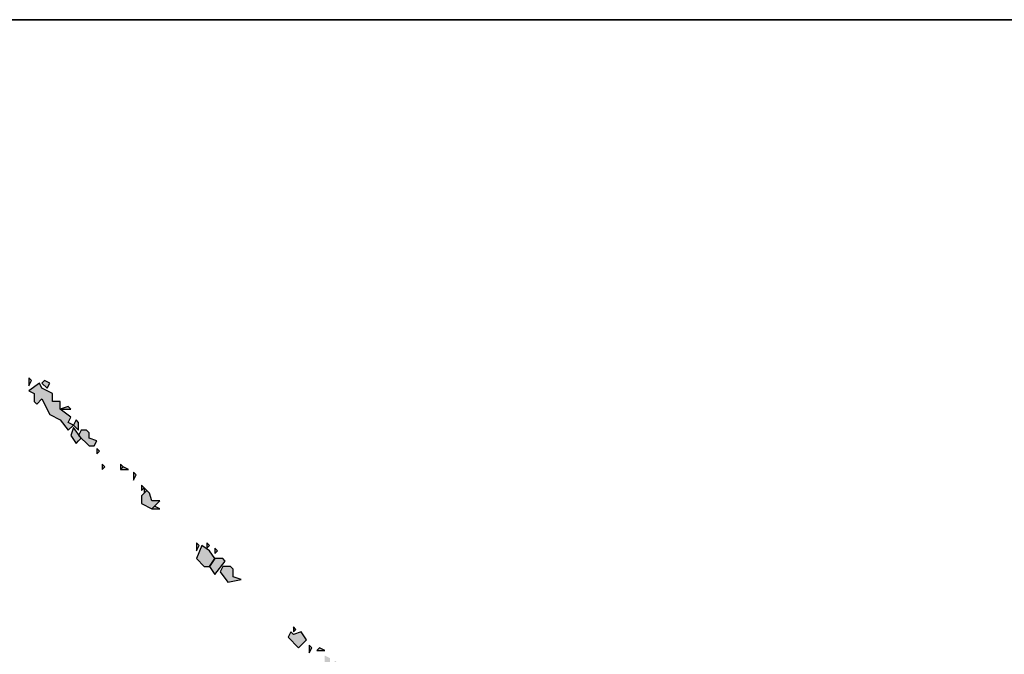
# Model space of a CAD drawing. Extents: x 797781 to 1255204, y 21234 to 1024248.
# Tile 304 of 656: x 1005513 to 1005728, y 264642 to 264780. Entities that reach past the tile are written whole.
import ezdxf

# ---------------------------------------------------------------- set-up
doc = ezdxf.new("R2010")
doc.units = 0
doc.header["$LTSCALE"] = 1000
doc.header["$MEASUREMENT"] = 0
doc.layers.add('230303生产综合楼-平面图_t8$0$图框', color=4, linetype='Continuous', lineweight=35)
doc.layers.add('PUB_TEXT', color=7, linetype='Continuous')

# ---------------------------------------------------------------- blocks, each defined once
blk = doc.blocks.new('A$C59021D72')
at = {"linetype": 'Continuous'}
h = blk.add_hatch(color=256, dxfattribs=at)
h.paths.add_polyline_path([(1456.44, 489.84), (1455.87, 490.41), (1455.87, 489.27)])
h.paths.add_polyline_path([(1442.76, 502.95), (1442.19, 503.52), (1440.48, 503.52), (1439.91, 502.38), (1441.62, 500.1), (1444.47, 500.67), (1442.76, 501.24)])
h.paths.add_polyline_path([(1441.05, 504.66), (1440.48, 505.23), (1438.76, 505.23), (1437.62, 503.52), (1438.76, 501.81)])
h.paths.add_polyline_path([(1439.33, 506.94), (1438.76, 507.51), (1438.76, 506.37)])
h.paths.add_polyline_path([(1437.62, 506.94), (1435.91, 508.08), (1434.77, 505.23), (1436.48, 503.52), (1437.62, 503.52), (1438.76, 505.23)])
h.paths.add_polyline_path([(1437.62, 508.08), (1437.05, 508.65), (1437.05, 507.51)])
h.paths.add_polyline_path([(1435.34, 508.08), (1434.77, 508.65), (1434.77, 506.94)])
h.paths.add_polyline_path([(1426.79, 516.07), (1425.65, 516.64), (1425.08, 516.07)], flags=17)
h.paths.add_polyline_path([(1424.51, 519.49), (1423.94, 520.06), (1422.8, 518.92), (1422.8, 517.21), (1425.08, 516.07), (1426.79, 517.78), (1425.08, 517.78)])
h.paths.add_polyline_path([(1423.94, 520.06), (1423.37, 520.63), (1423.37, 519.49)])
h.paths.add_polyline_path([(1423.37, 520.63), (1422.8, 521.2), (1422.8, 520.06)])
h.paths.add_polyline_path([(1421.66, 523.48), (1421.09, 524.05), (1421.09, 522.34)])
h.paths.add_polyline_path([(1419.95, 524.62), (1418.81, 525.19), (1418.24, 524.62)])
h.paths.add_polyline_path([(1418.81, 525.19), (1418.24, 525.76), (1418.24, 524.62)])
h.paths.add_polyline_path([(1414.81, 525.19), (1414.24, 525.76), (1414.24, 524.62)])
h.paths.add_polyline_path([(1413.67, 528.61), (1413.1, 529.18), (1413.1, 528.04)])
h.paths.add_polyline_path([(1409.11, 530.89), (1409.68, 531.46), (1407.97, 533.74), (1407.4, 532.03), (1408.54, 530.32)])
h.paths.add_polyline_path([(1411.39, 532.6), (1410.82, 533.17), (1409.68, 533.17), (1409.11, 532.03), (1411.39, 529.75), (1412.53, 529.75), (1413.1, 530.89), (1411.39, 531.46)])
h.paths.add_polyline_path([(1409.11, 534.89), (1408.54, 535.46), (1407.97, 534.31), (1409.11, 533.17)])
h.paths.add_polyline_path([(1407.4, 537.74), (1406.83, 538.31), (1405.12, 537.74)], flags=17)
h.paths.add_polyline_path([(1401.13, 542.3), (1400.56, 543.44), (1398.28, 541.73), (1399.42, 541.16), (1399.42, 539.45), (1399.99, 538.88), (1401.13, 540.02), (1402.84, 536.6), (1405.12, 535.46), (1406.83, 533.17), (1407.97, 534.31), (1406.83, 534.89), (1407.4, 536.03), (1405.12, 537.74), (1405.12, 539.45), (1403.41, 539.45), (1403.41, 541.16)])
h.paths.add_polyline_path([(1402.84, 543.44), (1401.7, 544.01), (1401.13, 543.44), (1402.27, 542.3)])
h.paths.add_polyline_path([(1398.85, 544.01), (1398.28, 544.58), (1398.28, 542.87)])
h = blk.add_hatch(color=256, dxfattribs=at)
h.paths.add_polyline_path([(1468.99, 476.15), (1468.42, 476.72), (1468.42, 475.58)])
h.paths.add_polyline_path([(1468.42, 476.72), (1467.85, 477.29), (1467.85, 476.15)], flags=17)
h.paths.add_polyline_path([(1470.7, 477.29), (1470.13, 477.86), (1470.13, 476.72)])
h.paths.add_polyline_path([(1469.56, 479.57), (1468.99, 480.14), (1467.85, 479), (1468.99, 477.29)])
h.paths.add_polyline_path([(1467.28, 480.71), (1466.71, 481.28), (1463.86, 480.71), (1464.43, 478.43), (1466.14, 479.57), (1465, 478.43), (1466.14, 477.86), (1466.14, 476.15), (1468.42, 478.43), (1467.28, 479)])
h.paths.add_polyline_path([(1465.57, 482.42), (1465, 482.99), (1463.29, 481.28), (1465.57, 481.28)])
h.paths.add_polyline_path([(1463.86, 483.56), (1462.71, 484.13), (1462.71, 481.85), (1463.86, 482.42)])
h.paths.add_polyline_path([(1462.71, 485.27), (1461.57, 485.84), (1461, 485.27)])
h.paths.add_polyline_path([(1459.86, 485.84), (1459.29, 486.41), (1459.29, 484.7)])
h.paths.add_polyline_path([(1455.87, 488.7), (1455.3, 489.27), (1454.73, 488.13), (1457.01, 485.84), (1458.72, 487.56), (1457.58, 489.27)])
at = {"linetype": 'Continuous', "elevation": 0}
for points in [[(1398.85, 544.01), (1398.28, 544.58), (1398.28, 542.87), (1398.85, 544.01)], [(1401.13, 542.3), (1400.56, 543.44), (1398.28, 541.73), (1399.42, 541.16), (1399.42, 539.45), (1399.99, 538.88), (1401.13, 540.02), (1402.84, 536.6), (1405.12, 535.46), (1406.83, 533.17), (1407.97, 534.31), (1406.83, 534.89), (1407.4, 536.03), (1405.12, 537.74), (1405.12, 539.45), (1403.41, 539.45), (1403.41, 541.16), (1401.13, 542.3)], [(1402.84, 543.44), (1401.7, 544.01), (1401.13, 543.44), (1402.27, 542.3), (1402.84, 543.44)], [(1407.4, 537.74), (1406.83, 538.31), (1405.12, 537.74), (1407.4, 537.74)], [(1409.11, 534.89), (1408.54, 535.46), (1407.97, 534.31), (1409.11, 533.17), (1409.11, 534.89)], [(1409.11, 530.89), (1409.68, 531.46), (1407.97, 533.74), (1407.4, 532.03), (1408.54, 530.32), (1409.11, 530.89)], [(1411.39, 532.6), (1410.82, 533.17), (1409.68, 533.17), (1409.11, 532.03), (1411.39, 529.75), (1412.53, 529.75), (1413.1, 530.89), (1411.39, 531.46), (1411.39, 532.6)], [(1413.67, 528.61), (1413.1, 529.18), (1413.1, 528.04), (1413.67, 528.61)], [(1414.81, 525.19), (1414.24, 525.76), (1414.24, 524.62), (1414.81, 525.19)], [(1418.81, 525.19), (1418.24, 525.76), (1418.24, 524.62), (1418.81, 525.19)], [(1419.95, 524.62), (1418.81, 525.19), (1418.24, 524.62), (1419.95, 524.62)], [(1421.66, 523.48), (1421.09, 524.05), (1421.09, 522.34), (1421.66, 523.48)], [(1423.37, 520.63), (1422.8, 521.2), (1422.8, 520.06), (1423.37, 520.63)], [(1424.51, 519.49), (1423.94, 520.06), (1422.8, 518.92), (1422.8, 517.21), (1425.08, 516.07), (1426.79, 517.78), (1425.08, 517.78), (1424.51, 519.49)], [(1423.94, 520.06), (1423.37, 520.63), (1423.37, 519.49), (1423.94, 520.06)], [(1426.79, 516.07), (1425.65, 516.64), (1425.08, 516.07), (1426.79, 516.07)], [(1435.34, 508.08), (1434.77, 508.65), (1434.77, 506.94), (1435.34, 508.08)], [(1437.62, 506.94), (1435.91, 508.08), (1434.77, 505.23), (1436.48, 503.52), (1437.62, 503.52), (1438.76, 505.23), (1437.62, 506.94)], [(1437.62, 508.08), (1437.05, 508.65), (1437.05, 507.51), (1437.62, 508.08)], [(1439.33, 506.94), (1438.76, 507.51), (1438.76, 506.37), (1439.33, 506.94)], [(1441.05, 504.66), (1440.48, 505.23), (1438.76, 505.23), (1437.62, 503.52), (1438.76, 501.81), (1441.05, 504.66)], [(1442.76, 502.95), (1442.19, 503.52), (1440.48, 503.52), (1439.91, 502.38), (1441.62, 500.1), (1444.47, 500.67), (1442.76, 501.24), (1442.76, 502.95)], [(1455.87, 488.7), (1455.3, 489.27), (1454.73, 488.13), (1457.01, 485.84), (1458.72, 487.56), (1457.58, 489.27), (1455.87, 488.7)], [(1456.44, 489.84), (1455.87, 490.41), (1455.87, 489.27), (1456.44, 489.84)], [(1459.86, 485.84), (1459.29, 486.41), (1459.29, 484.7), (1459.86, 485.84)], [(1462.71, 485.27), (1461.57, 485.84), (1461, 485.27), (1462.71, 485.27)]]:
    blk.add_lwpolyline(points, dxfattribs=at)
blk = doc.blocks.new('230303生产综合楼-平面图_t8$0$图签')
at = {"layer": '230303生产综合楼-平面图_t8$0$图框', "color": 4}
blk.add_line((-4000, 10100), (0, 10100), dxfattribs=at)
at = {"layer": 'PUB_TEXT'}
blk.add_blockref('A$C59021D72', (-2594.44, 9477.47), dxfattribs=at)

msp = doc.modelspace()

# ---------------------------------------------------------------- block references
msp.add_blockref('230303生产综合楼-平面图_t8$0$图签', (1006711.66, 254680.05))

doc.saveas('drawing.dxf')
